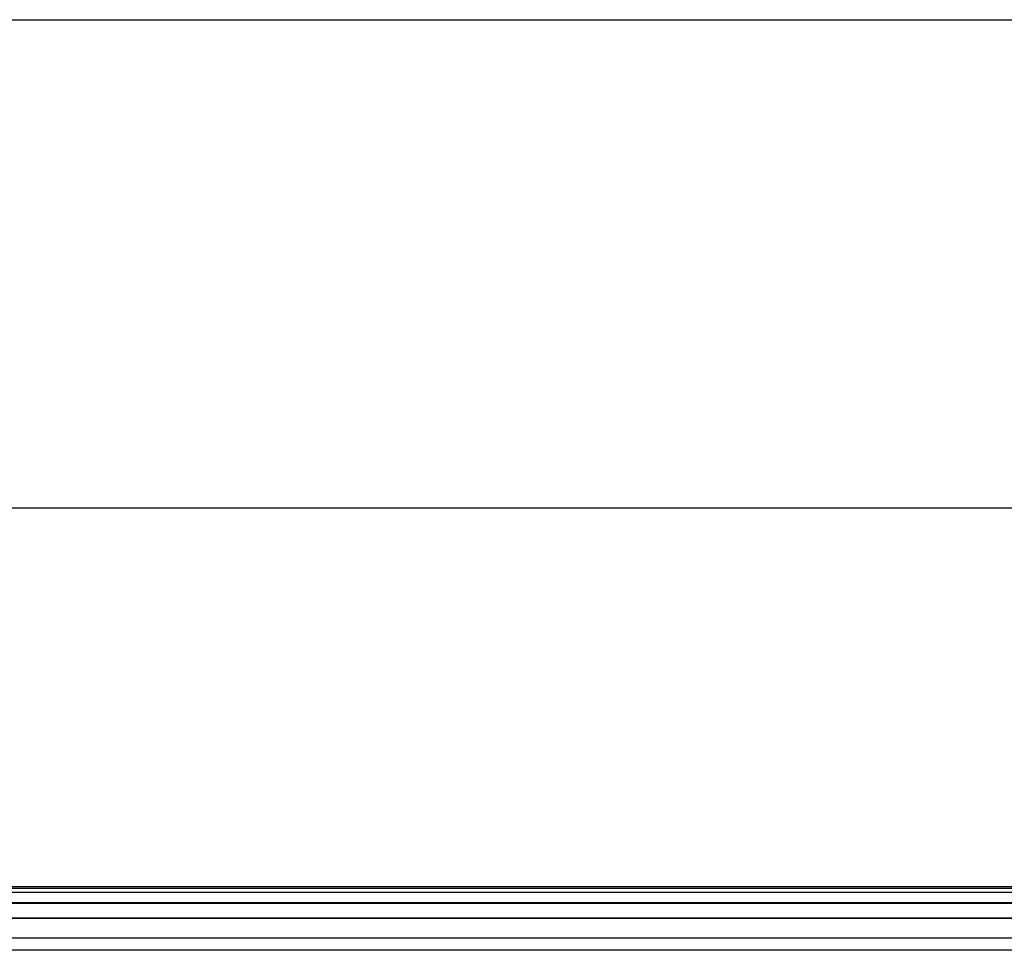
# Model space of a CAD drawing. Header units: millimetres. Extents: x -332 to 332, y -5 to 968.
# Tile 651 of 656: x 155 to 179, y 807 to 829. Entities that reach past the tile are written whole.
import ezdxf

# ---------------------------------------------------------------- set-up
doc = ezdxf.new("R2010")
doc.units = ezdxf.units.MM
doc.header["$MEASUREMENT"] = 0
doc.layers.add('IGES level 36', color=9, linetype='Continuous')
doc.layers.add('IGES level 37', color=9, linetype='Continuous')

msp = doc.modelspace()

# ---------------------------------------------------------------- linework, layer by layer
at = {"layer": 'IGES level 36'}
for points in [[(-193, 808.439, 1433.204), (0, 808.439, 1433.204), (193, 808.439, 1433.204)], [(-193, 808.439, 1433.204), (0, 808.439, 1433.204), (193, 808.439, 1433.204)], [(-193, 808.183, 1433.053), (0, 808.183, 1433.053), (193, 808.183, 1433.053)], [(193, 807.81, 1432.981), (0, 807.81, 1432.981), (-193, 807.81, 1432.981)], [(-193, 807.81, 1432.981), (0, 807.81, 1432.981), (193, 807.81, 1432.981)], [(-193, 807.33, 1433.103), (0, 807.33, 1433.103), (193, 807.33, 1433.103)], [(193, 807.033, 1433.351), (0, 807.033, 1433.351), (-193, 807.033, 1433.351)], [(193, 807.033, 1433.351), (0, 807.033, 1433.351), (-193, 807.033, 1433.351)]]:
    msp.add_open_spline(points, degree=2, dxfattribs=at)
at = {"layer": 'IGES level 37'}
for points, degree in [([(-183, 829.498, 1437.389), (-61, 829.498, 1437.389), (61, 829.498, 1437.389), (183, 829.498, 1437.389)], 3), ([(-183, 829.498, 1437.389), (0, 829.498, 1437.389), (183, 829.498, 1437.389)], 2), ([(192.14, 808.565, 1431.706), (0, 808.565, 1431.706), (-192.14, 808.565, 1431.706)], 2), ([(192.141, 808.564, 1431.707), (0.001, 808.564, 1431.706), (-192.14, 808.565, 1431.706)], 2), ([(-192.14, 808.536, 1433.282), (0.004, 808.536, 1433.282), (192.147, 808.536, 1433.282)], 2), ([(-192.14, 808.536, 1433.282), (0.004, 808.536, 1433.282), (192.147, 808.536, 1433.282)], 2), ([(192.143, 808.166, 1432.487), (0.002, 808.166, 1432.487), (-192.14, 808.166, 1432.487)], 2)]:
    msp.add_open_spline(points, degree=degree, dxfattribs=at)
msp.add_open_spline([(187.598, 817.706, 1431.024), (186.065, 817.706, 1431.024), (184.533, 817.706, 1431.024), (61, 817.706, 1431.024), (-61, 817.706, 1431.024), (-184.533, 817.706, 1431.024), (-186.065, 817.706, 1431.024), (-187.598, 817.706, 1431.024)], degree=3, knots=[0.2853354, 0.2853354, 0.2853354, 0.2853354, 0.2899333, 0.2899333, 0.6559333, 0.6559333, 0.6605312, 0.6605312, 0.6605312, 0.6605312], dxfattribs=at)

doc.saveas('drawing.dxf')
